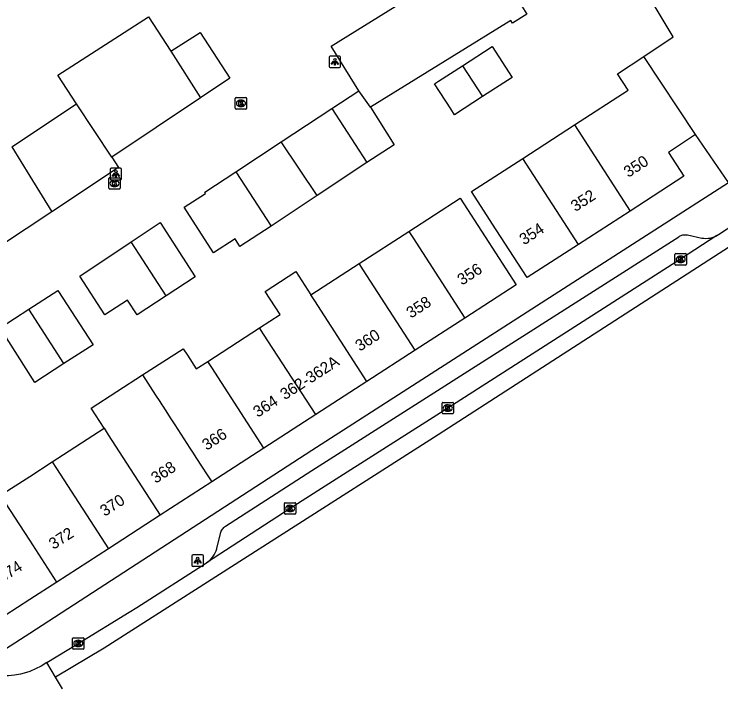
# Model space of a CAD drawing. Extents: x 159222 to 160346, y 381249 to 382166.
# Drawn here: x 159998.6 to 160060.5, y 381527.6 to 381586.7 of the extents above; entities that cross this region are included whole.
import ezdxf

# ---------------------------------------------------------------- set-up
doc = ezdxf.new("R2010")
doc.units = 0
for name, color, linetype in [('IMGEO_Kolk', 7, 'Continuous'), ('IMGEO_Lichtpunt', 7, 'Continuous'), ('IMGEO_Pand', 7, 'Continuous'), ('IMGEO_Pand_nummerreeks', 7, 'Continuous'), ('IMGEO_Rijbaan_lokaal_gesloten', 7, 'Continuous'), ('IMGEO_Voetpad_open', 7, 'Continuous')]:
    doc.layers.add(name, color=color, linetype=linetype)

msp = doc.modelspace()

# ---------------------------------------------------------------- linework, layer by layer
at = {"layer": 'IMGEO_Kolk'}
for p, q in [((160018, 381578.431), (160018, 381579.283)), ((160018.075, 381579.357), (160018.927, 381579.357)), ((160018.488, 381579.137), (160018.513, 381579.137)), ((160019.001, 381579.283), (160019.001, 381578.431)), ((160018.511, 381578.577), (160018.486, 381578.577)), ((160018.927, 381578.357), (160018.075, 381578.357)), ((160006.922, 381571.419), (160006.922, 381572.271)), ((160006.997, 381572.345), (160007.849, 381572.345)), ((160007.923, 381572.271), (160007.923, 381571.419)), ((160007.41, 381572.125), (160007.435, 381572.125)), ((160007.849, 381571.345), (160006.997, 381571.345)), ((160007.433, 381571.565), (160007.408, 381571.565)), ((160056.523, 381564.773), (160056.523, 381565.625)), ((160056.598, 381565.699), (160057.45, 381565.699)), ((160057.011, 381565.479), (160057.036, 381565.479)), ((160057.524, 381565.625), (160057.524, 381564.773)), ((160057.034, 381564.919), (160057.009, 381564.919)), ((160057.45, 381564.699), (160056.598, 381564.699)), ((160036.125, 381551.744), (160036.125, 381552.596)), ((160036.2, 381552.67), (160037.052, 381552.67)), ((160036.613, 381552.45), (160036.638, 381552.45)), ((160037.126, 381552.596), (160037.126, 381551.744)), ((160036.636, 381551.89), (160036.611, 381551.89)), ((160037.052, 381551.67), (160036.2, 381551.67)), ((160022.307, 381542.955), (160022.307, 381543.807)), ((160022.382, 381543.881), (160023.234, 381543.881)), ((160023.308, 381543.807), (160023.308, 381542.955)), ((160022.795, 381543.661), (160022.82, 381543.661)), ((160023.234, 381542.881), (160022.382, 381542.881)), ((160022.818, 381543.101), (160022.793, 381543.101)), ((160003.75, 381531.131), (160003.75, 381531.983)), ((160003.825, 381532.057), (160004.677, 381532.057)), ((160004.751, 381531.983), (160004.751, 381531.131)), ((160004.238, 381531.837), (160004.263, 381531.837)), ((160004.677, 381531.057), (160003.825, 381531.057)), ((160004.261, 381531.277), (160004.236, 381531.277))]:
    msp.add_line(p, q, dxfattribs=at)
for points in [[(160018, 381578.431), (160018, 381579.283)], [(160018.075, 381579.357), (160018.927, 381579.357)], [(160018.321, 381579.057), (160018.444, 381579.057), (160018.444, 381578.906), (160018.574, 381579.057), (160018.738, 381579.057), (160018.592, 381578.906), (160018.745, 381578.657), (160018.593, 381578.657), (160018.508, 381578.821), (160018.444, 381578.754), (160018.444, 381578.657), (160018.321, 381578.657), (160018.321, 381579.057)], [(160019.001, 381579.283), (160019.001, 381578.431)], [(160018.927, 381578.357), (160018.075, 381578.357)], [(160006.922, 381571.419), (160006.922, 381572.271)], [(160006.997, 381572.345), (160007.849, 381572.345)], [(160007.923, 381572.271), (160007.923, 381571.419)], [(160007.243, 381572.045), (160007.366, 381572.045), (160007.366, 381571.894), (160007.496, 381572.045), (160007.66, 381572.045), (160007.514, 381571.894), (160007.667, 381571.645), (160007.515, 381571.645), (160007.43, 381571.809), (160007.366, 381571.742), (160007.366, 381571.645), (160007.243, 381571.645), (160007.243, 381572.045)], [(160007.849, 381571.345), (160006.997, 381571.345)], [(160056.523, 381564.773), (160056.523, 381565.625)], [(160056.598, 381565.699), (160057.45, 381565.699)], [(160057.524, 381565.625), (160057.524, 381564.773)], [(160056.844, 381565.399), (160056.967, 381565.399), (160056.967, 381565.248), (160057.097, 381565.399), (160057.261, 381565.399), (160057.115, 381565.248), (160057.268, 381564.999), (160057.116, 381564.999), (160057.031, 381565.163), (160056.967, 381565.096), (160056.967, 381564.999), (160056.844, 381564.999), (160056.844, 381565.399)], [(160057.45, 381564.699), (160056.598, 381564.699)], [(160036.125, 381551.744), (160036.125, 381552.596)], [(160036.2, 381552.67), (160037.052, 381552.67)], [(160037.126, 381552.596), (160037.126, 381551.744)], [(160036.446, 381552.37), (160036.569, 381552.37), (160036.569, 381552.219), (160036.699, 381552.37), (160036.863, 381552.37), (160036.717, 381552.219), (160036.87, 381551.97), (160036.718, 381551.97), (160036.633, 381552.134), (160036.569, 381552.067), (160036.569, 381551.97), (160036.446, 381551.97), (160036.446, 381552.37)], [(160037.052, 381551.67), (160036.2, 381551.67)], [(160022.307, 381542.955), (160022.307, 381543.807)], [(160022.382, 381543.881), (160023.234, 381543.881)], [(160023.308, 381543.807), (160023.308, 381542.955)], [(160022.628, 381543.581), (160022.751, 381543.581), (160022.751, 381543.43), (160022.881, 381543.581), (160023.045, 381543.581), (160022.899, 381543.43), (160023.052, 381543.181), (160022.9, 381543.181), (160022.815, 381543.345), (160022.751, 381543.278), (160022.751, 381543.181), (160022.628, 381543.181), (160022.628, 381543.581)], [(160023.234, 381542.881), (160022.382, 381542.881)], [(160003.75, 381531.131), (160003.75, 381531.983)], [(160003.825, 381532.057), (160004.677, 381532.057)], [(160004.751, 381531.983), (160004.751, 381531.131)], [(160004.071, 381531.757), (160004.194, 381531.757), (160004.194, 381531.606), (160004.324, 381531.757), (160004.488, 381531.757), (160004.342, 381531.606), (160004.495, 381531.357), (160004.343, 381531.357), (160004.258, 381531.521), (160004.194, 381531.454), (160004.194, 381531.357), (160004.071, 381531.357), (160004.071, 381531.757)], [(160004.677, 381531.057), (160003.825, 381531.057)]]:
    msp.add_lwpolyline(points, dxfattribs=at)
for centre, start, end in [((160018.077, 381579.281), 91.55205, 178.44795), ((160018.077, 381579.281), 91.55205, 178.44795), ((160018.925, 381579.281), 1.55205, 88.44795), ((160018.925, 381579.281), 1.55205, 88.44795), ((160018.077, 381578.433), 181.55205, 268.44795), ((160018.077, 381578.433), 181.55205, 268.44795), ((160018.925, 381578.433), 271.55205, 358.44795), ((160018.925, 381578.433), 271.55205, 358.44795), ((160006.999, 381572.269), 91.55205, 178.44795), ((160006.999, 381572.269), 91.55205, 178.44795), ((160007.847, 381572.269), 1.55205, 88.44795), ((160007.847, 381572.269), 1.55205, 88.44795), ((160006.999, 381571.421), 181.55205, 268.44795), ((160006.999, 381571.421), 181.55205, 268.44795), ((160007.847, 381571.421), 271.55205, 358.44795), ((160007.847, 381571.421), 271.55205, 358.44795), ((160056.6, 381565.623), 91.55205, 178.44795), ((160056.6, 381565.623), 91.55205, 178.44795), ((160057.448, 381565.623), 1.55205, 88.44795), ((160057.448, 381565.623), 1.55205, 88.44795), ((160056.6, 381564.775), 181.55205, 268.44795), ((160056.6, 381564.775), 181.55205, 268.44795), ((160057.448, 381564.775), 271.55205, 358.44795), ((160057.448, 381564.775), 271.55205, 358.44795), ((160036.202, 381552.594), 91.55205, 178.44795), ((160036.202, 381552.594), 91.55205, 178.44795), ((160037.05, 381552.594), 1.55205, 88.44795), ((160037.05, 381552.594), 1.55205, 88.44795), ((160036.202, 381551.746), 181.55205, 268.44795), ((160036.202, 381551.746), 181.55205, 268.44795), ((160037.05, 381551.746), 271.55205, 358.44795), ((160037.05, 381551.746), 271.55205, 358.44795), ((160022.384, 381543.805), 91.55205, 178.44795), ((160022.384, 381543.805), 91.55205, 178.44795), ((160023.232, 381543.805), 1.55205, 88.44795), ((160023.232, 381543.805), 1.55205, 88.44795), ((160022.384, 381542.957), 181.55205, 268.44795), ((160022.384, 381542.957), 181.55205, 268.44795), ((160023.232, 381542.957), 271.55205, 358.44795), ((160023.232, 381542.957), 271.55205, 358.44795), ((160003.827, 381531.981), 91.55205, 178.44795), ((160003.827, 381531.981), 91.55205, 178.44795), ((160004.675, 381531.981), 1.55205, 88.44795), ((160004.675, 381531.981), 1.55205, 88.44795), ((160003.827, 381531.133), 181.55205, 268.44795), ((160003.827, 381531.133), 181.55205, 268.44795), ((160004.675, 381531.133), 271.55205, 358.44795), ((160004.675, 381531.133), 271.55205, 358.44795)]:
    msp.add_arc(centre, 0.0765, start, end, dxfattribs=at)
for centre, major_axis, ratio, start_param, end_param in [((160018.487, 381578.857), (-0.387, 0.002), 0.722429, 4.712389, 7.853982), ((160018.512, 381578.857), (-0.39, 0.002), 0.717154, 1.570796, 4.712389), ((160007.409, 381571.845), (-0.387, 0.002), 0.722429, 4.712389, 7.853982), ((160007.434, 381571.845), (-0.39, 0.002), 0.717154, 1.570796, 4.712389), ((160057.01, 381565.199), (-0.387, 0.002), 0.722429, 4.712389, 7.853982), ((160057.035, 381565.199), (-0.39, 0.002), 0.717154, 1.570796, 4.712389), ((160036.612, 381552.17), (-0.387, 0.002), 0.722429, 4.712389, 7.853982), ((160036.637, 381552.17), (-0.39, 0.002), 0.717154, 1.570796, 4.712389), ((160022.794, 381543.381), (-0.387, 0.002), 0.722429, 4.712389, 7.853982), ((160022.819, 381543.381), (-0.39, 0.002), 0.717154, 1.570796, 4.712389), ((160004.237, 381531.557), (-0.387, 0.002), 0.722429, 4.712389, 7.853982), ((160004.262, 381531.557), (-0.39, 0.002), 0.717154, 1.570796, 4.712389)]:
    msp.add_ellipse(centre, major_axis=major_axis, ratio=ratio, start_param=start_param, end_param=end_param, dxfattribs=at)
at = {"layer": 'IMGEO_Lichtpunt'}
for p, q in [((160026.231, 381582.898), (160026.231, 381582.091)), ((160026.231, 381582.898), (160026.231, 381582.091)), ((160027.133, 381582.993), (160026.325, 381582.993)), ((160027.133, 381582.993), (160026.325, 381582.993)), ((160027.227, 381582.091), (160027.227, 381582.898)), ((160027.227, 381582.091), (160027.227, 381582.898)), ((160026.325, 381581.997), (160027.133, 381581.997)), ((160026.325, 381581.997), (160027.133, 381581.997)), ((160007.046, 381573.071), (160007.046, 381572.264)), ((160007.046, 381573.071), (160007.046, 381572.264)), ((160007.948, 381573.166), (160007.14, 381573.166)), ((160007.948, 381573.166), (160007.14, 381573.166)), ((160008.042, 381572.264), (160008.042, 381573.071)), ((160008.042, 381572.264), (160008.042, 381573.071)), ((160007.14, 381572.17), (160007.948, 381572.17)), ((160007.14, 381572.17), (160007.948, 381572.17)), ((160014.212, 381539.213), (160014.212, 381538.406)), ((160014.212, 381539.213), (160014.212, 381538.406)), ((160015.114, 381539.308), (160014.306, 381539.308)), ((160015.114, 381539.308), (160014.306, 381539.308)), ((160015.208, 381538.406), (160015.208, 381539.213)), ((160015.208, 381538.406), (160015.208, 381539.213)), ((160014.306, 381538.312), (160015.114, 381538.312)), ((160014.306, 381538.312), (160015.114, 381538.312))]:
    msp.add_line(p, q, dxfattribs=at)
for points in [[(160026.605, 381582.562), (160026.644, 381582.534), (160026.456, 381582.272), (160026.418, 381582.299), (160026.605, 381582.562)], [(160026.707, 381582.514), (160026.754, 381582.514), (160026.754, 381582.192), (160026.707, 381582.192), (160026.707, 381582.514)], [(160026.817, 381582.534), (160026.855, 381582.561), (160027.042, 381582.299), (160027.003, 381582.271), (160026.817, 381582.534)], [(160007.42, 381572.735), (160007.459, 381572.707), (160007.271, 381572.445), (160007.233, 381572.472), (160007.42, 381572.735)], [(160007.522, 381572.687), (160007.569, 381572.687), (160007.569, 381572.365), (160007.522, 381572.365), (160007.522, 381572.687)], [(160007.632, 381572.707), (160007.67, 381572.734), (160007.857, 381572.472), (160007.818, 381572.444), (160007.632, 381572.707)], [(160014.586, 381538.877), (160014.625, 381538.849), (160014.437, 381538.587), (160014.399, 381538.614), (160014.586, 381538.877)], [(160014.688, 381538.829), (160014.735, 381538.829), (160014.735, 381538.507), (160014.688, 381538.507), (160014.688, 381538.829)], [(160014.798, 381538.849), (160014.836, 381538.876), (160015.023, 381538.614), (160014.984, 381538.586), (160014.798, 381538.849)]]:
    msp.add_lwpolyline(points, dxfattribs=at)
for centre in [(160026.73, 381582.696), (160007.545, 381572.869), (160014.711, 381539.011)]:
    msp.add_circle(centre, 0.0994, dxfattribs=at)
for centre, start, end in [((160026.325, 381582.898), 90, 180), ((160026.325, 381582.898), 90, 180), ((160027.133, 381582.898), 0, 90), ((160027.133, 381582.898), 0, 90), ((160026.325, 381582.091), 180, 270), ((160026.325, 381582.091), 180, 270), ((160027.133, 381582.091), 270, 0), ((160027.133, 381582.091), 270, 360), ((160007.14, 381573.071), 90, 180), ((160007.14, 381573.071), 90, 180), ((160007.948, 381573.071), 0, 90), ((160007.948, 381573.071), 0, 90), ((160007.14, 381572.264), 180, 270), ((160007.14, 381572.264), 180, 270), ((160007.948, 381572.264), 270, 0), ((160007.948, 381572.264), 270, 360), ((160014.306, 381539.213), 90, 180), ((160014.306, 381539.213), 90, 180), ((160015.114, 381539.213), 0, 90), ((160015.114, 381539.213), 0, 90), ((160014.306, 381538.406), 180, 270), ((160014.306, 381538.406), 180, 270), ((160015.114, 381538.406), 270, 0), ((160015.114, 381538.406), 270, 360)]:
    msp.add_arc(centre, 0.0946, start, end, dxfattribs=at)
at = {"layer": 'IMGEO_Pand'}
for points in [[(160053.781, 381582.955), (160056.352, 381584.668), (160052.409, 381591.278), (160052.674, 381591.451), (160049.549, 381596.935), (160040.486, 381591.604)], [(160040.486, 381591.604), (160043.542, 381586.659), (160042.278, 381585.878), (160042.135, 381586.111), (160029.854, 381578.522)], [(160028.829, 381579.954), (160026.411, 381583.867), (160032.866, 381587.856)], [(160004.104, 381578.804), (160002.468, 381581.329), (160010.407, 381586.435), (160012.352, 381583.411)], [(160012.352, 381583.411), (160014.931, 381585.07), (160017.516, 381581.053), (160014.967, 381579.346)], [(160012.352, 381583.411), (160014.967, 381579.346)], [(160037.917, 381582.154), (160040.515, 381583.835), (160042.265, 381581.129), (160039.668, 381579.45)], [(160047.722, 381576.969), (160052.421, 381580.012), (160051.5, 381581.434), (160053.781, 381582.955)], [(160058.326, 381576.141), (160053.781, 381582.955)], [(160039.668, 381579.45), (160037.211, 381577.86), (160036.88, 381578.372), (160035.461, 381580.566), (160035.811, 381580.793), (160037.917, 381582.154)], [(160037.917, 381582.154), (160039.668, 381579.45)], [(160026.47, 381578.403), (160028.829, 381579.954)], [(160029.854, 381578.522), (160028.829, 381579.954)], [(160014.967, 381579.346), (160007.19, 381574.138)], [(159998.426, 381575.058), (160004.104, 381578.804)], [(160007.19, 381574.138), (160004.104, 381578.804)], [(160029.854, 381578.522), (160031.914, 381575.209), (160029.538, 381573.665)], [(160022.028, 381575.483), (160026.47, 381578.403)], [(160026.47, 381578.403), (160029.538, 381573.665)], [(160043.187, 381574.032), (160047.722, 381576.969)], [(160047.722, 381576.969), (160048.038, 381576.471), (160052.6, 381569.428)], [(160058.326, 381576.141), (160055.953, 381574.559), (160057.305, 381572.471), (160052.6, 381569.428)], [(160061.199, 381571.915), (160058.326, 381576.141)], [(160018.054, 381572.871), (160022.028, 381575.483)], [(160025.163, 381570.772), (160022.028, 381575.483)], [(159998.426, 381575.058), (160000, 381572.491), (160001.919, 381569.363)], [(160007.19, 381574.138), (160007.781, 381573.246), (160001.919, 381569.363)], [(160029.538, 381573.665), (160025.163, 381570.772)], [(160048.061, 381566.491), (160043.582, 381563.594), (160040.864, 381567.791), (160038.703, 381571.128), (160043.187, 381574.032)], [(160048.061, 381566.491), (160043.501, 381573.532), (160043.187, 381574.032)], [(160021.139, 381568.107), (160018.412, 381566.334), (160017.981, 381566.996), (160016.102, 381565.775), (160013.513, 381569.756), (160015.4, 381570.966), (160015.327, 381571.078), (160018.054, 381572.871)], [(160018.054, 381572.871), (160021.139, 381568.107)], [(160025.163, 381570.772), (160021.139, 381568.107)], [(160033.214, 381567.634), (160037.714, 381570.54), (160039.906, 381567.155), (160042.624, 381562.958), (160038.121, 381560.047)], [(160001.919, 381569.363), (159997.433, 381566.391)], [(160052.6, 381569.428), (160048.061, 381566.491)], [(160008.893, 381566.72), (160011.415, 381568.407), (160014.499, 381563.663), (160011.948, 381562.004)], [(160028.858, 381564.822), (160033.214, 381567.634)], [(160033.214, 381567.634), (160033.55, 381567.106), (160038.121, 381560.047)], [(160011.948, 381562.004), (160009.397, 381560.345), (160008.56, 381561.632), (160006.578, 381560.343), (160004.391, 381563.707), (160008.893, 381566.72)], [(160011.948, 381562.004), (160008.893, 381566.72)], [(160024.626, 381562.09), (160028.858, 381564.822)], [(160033.763, 381557.23), (160029.194, 381564.285), (160028.858, 381564.822)], [(160020.137, 381559.191), (160021.933, 381560.351), (160020.624, 381562.377), (160023.316, 381564.117), (160024.626, 381562.09)], [(159999.912, 381560.822), (160002.462, 381562.465), (160005.547, 381557.721), (160002.996, 381556.062)], [(160029.535, 381554.496), (160024.968, 381561.548), (160024.626, 381562.09)], [(160002.996, 381556.062), (160000.444, 381554.403), (159997.411, 381559.21), (159999.912, 381560.822)], [(160002.996, 381556.062), (159999.912, 381560.822)], [(160038.121, 381560.047), (160033.763, 381557.23)], [(160015.6, 381556.262), (160020.137, 381559.191)], [(160025.052, 381551.597), (160020.487, 381558.646), (160020.137, 381559.191)], [(160009.889, 381555.076), (160013.451, 381557.372), (160013.817, 381556.804), (160014.588, 381555.608), (160015.6, 381556.262)], [(160033.763, 381557.23), (160029.535, 381554.496)], [(160020.518, 381548.666), (160015.956, 381555.711), (160015.6, 381556.262)], [(160006.52, 381550.399), (160005.38, 381552.169), (160009.889, 381555.076)], [(160009.889, 381555.076), (160011.028, 381553.31), (160011.38, 381552.748), (160011.573, 381552.45), (160011.652, 381552.328), (160012.061, 381551.696), (160012.314, 381551.307), (160012.71, 381550.694), (160014.026, 381548.662), (160014.315, 381548.216), (160014.549, 381547.855), (160015.103, 381546.999), (160015.477, 381546.422), (160015.94, 381545.707)], [(160029.535, 381554.496), (160025.052, 381551.597)], [(160025.052, 381551.597), (160020.518, 381548.666)], [(160001.975, 381547.465), (160006.52, 381550.399)], [(160006.52, 381550.399), (160006.869, 381549.826), (160011.426, 381542.788)], [(160020.518, 381548.666), (160015.94, 381545.707)], [(159997.445, 381544.54), (160000, 381546.19), (160001.975, 381547.465)], [(160001.975, 381547.465), (160002.332, 381546.887), (160006.887, 381539.853)], [(160015.94, 381545.707), (160011.426, 381542.788)], [(160002.372, 381536.934), (160000, 381535.401), (159997.834, 381534.001), (159992.91, 381541.604), (159997.107, 381544.322), (159997.445, 381544.54)], [(160002.372, 381536.934), (160000, 381540.596), (159997.445, 381544.54)], [(160011.426, 381542.788), (160006.887, 381539.853)], [(160006.887, 381539.853), (160002.372, 381536.934)]]:
    msp.add_lwpolyline(points, dxfattribs=at)
at = {"layer": 'IMGEO_Rijbaan_lokaal_gesloten'}
for points in [[(160138.741, 381619.241), (160139.591, 381617.866), (160137.265, 381616.308), (160135.358, 381615.03), (160108.254, 381596.98), (160074.47, 381574.782), (160035.773, 381549.819), (160006.52, 381531.153), (160002.266, 381528.592)], [(160060.2, 381567.27), (160060.34, 381567.361), (160063.293, 381569.303), (160069.367, 381573.319), (160070.937, 381574.339)], [(160060.2, 381567.27), (160057.02, 381565.198), (160036.622, 381552.169), (160025.868, 381545.322), (160022.808, 381543.38), (160015.497, 381538.623)], [(160001.488, 381529.889), (160004.248, 381531.556), (160008.705, 381534.306), (160009.367, 381534.719), (160015.497, 381538.623)], [(160001.488, 381529.889), (160001.002, 381529.578), (160000, 381529.099), (159999.723, 381529.004), (159999.201, 381528.865), (159998.669, 381528.773), (159998.131, 381528.729), (159997.592, 381528.733), (159997.054, 381528.785), (159996.524, 381528.886), (159996.004, 381529.033), (159995.5, 381529.226)], [(160002.266, 381528.592), (160001.488, 381529.889)], [(160002.872, 381527.582), (160002.872, 381527.582), (160002.266, 381528.592)]]:
    msp.add_lwpolyline(points, dxfattribs=at)
at = {"layer": 'IMGEO_Voetpad_open'}
for points in [[(159997.825, 381531.064), (159997.877, 381531.093), (160000, 381532.468), (160024.711, 381548.473), (160061.199, 381571.915)], [(160015.497, 381538.623), (160015.652, 381538.736), (160015.796, 381538.863), (160015.928, 381539.001), (160016.047, 381539.151), (160016.152, 381539.312), (160016.243, 381539.481), (160016.318, 381539.657), (160016.377, 381539.839), (160016.383, 381539.86), (160016.701, 381541.192), (160016.711, 381541.228), (160016.74, 381541.318), (160016.778, 381541.404), (160016.824, 381541.487), (160016.876, 381541.565), (160016.935, 381541.639), (160017.001, 381541.706), (160017.072, 381541.768), (160017.149, 381541.823), (160024.724, 381546.701), (160056.865, 381567.178), (160056.916, 381567.213), (160056.986, 381567.254), (160057.059, 381567.287), (160057.135, 381567.315), (160057.213, 381567.335), (160057.293, 381567.348), (160057.373, 381567.355), (160057.454, 381567.354), (160057.534, 381567.345), (160057.613, 381567.33), (160058.871, 381567.062), (160059.051, 381567.037), (160059.233, 381567.029), (160059.415, 381567.036), (160059.595, 381567.06), (160059.773, 381567.1), (160059.946, 381567.156), (160060.114, 381567.226), (160060.2, 381567.27)]]:
    msp.add_lwpolyline(points, dxfattribs=at)

# ---------------------------------------------------------------- texts
at = {"layer": 'IMGEO_Pand_nummerreeks'}
for s, rotation, p in [('350', 32.89312, (160052.43, 381572.319)), ('352', 32.90524, (160047.802, 381569.324)), ('354', 32.89463, (160043.297, 381566.41)), ('356', 32.88322, (160037.861, 381562.88)), ('358', 32.88322, (160033.392, 381559.99)), ('360', 32.88322, (160028.919, 381557.099)), ('362-362A', 32.88322, (160022.343, 381552.847)), ('364', 32.88322, (160019.971, 381551.314)), ('366', 32.88205, (160015.5, 381548.422)), ('368', 32.88205, (160011.03, 381545.533)), ('370', 32.88322, (160006.557, 381542.641)), ('372', 32.88322, (160002.08, 381539.747)), ('374', 32.88012, (159997.577, 381536.835))]:
    msp.add_text(s, height=1, rotation=rotation, dxfattribs=at).set_placement(p)

doc.saveas('drawing.dxf')
